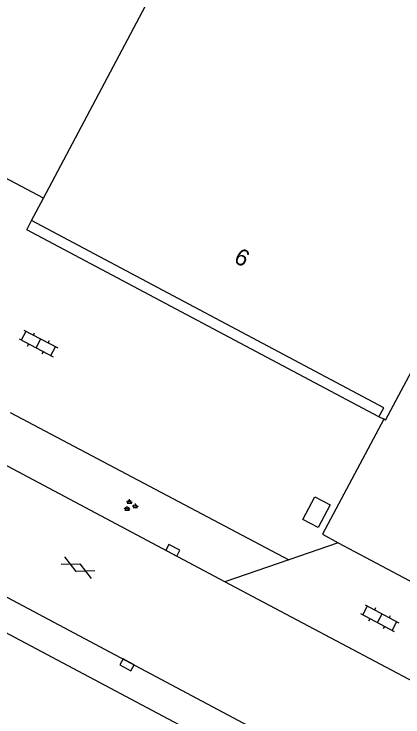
# Model space of a CAD drawing. Extents: x 136000 to 138005, y 398500 to 400500.
# Drawn here: x 136404.15 to 136427.55, y 398817.19 to 398859.48 of the extents above; entities that cross this region are included whole.
import ezdxf

# ---------------------------------------------------------------- set-up
doc = ezdxf.new("R2010")
doc.units = 0
for name, color, linetype in [('gg-afsc-hekwerk', 7, 'Continuous'), ('gg-anno-huisnummerreeks BGT', 7, 'Continuous'), ('gg-bbg-gedigitaliseerde bebouwing', 7, 'Continuous'), ('gg-bbg-hoofdgebouw', 7, 'Continuous'), ('gg-bbg-onder overbouw', 7, 'Continuous'), ('gg-bbg-overig bouwwerk', 7, 'Continuous'), ('gg-bbg-pand overbouw', 7, 'Continuous'), ('gg-knt-verharding', 7, 'Continuous'), ('gt-symb-gesloten verharding', 7, 'Continuous'), ('gt-symb-groenvak', 7, 'Continuous'), ('gt-symb-klinker verharding', 7, 'Continuous'), ('gt-symb-kolk', 7, 'Continuous')]:
    doc.layers.add(name, color=color, linetype=linetype)

# ---------------------------------------------------------------- blocks, each defined once
blk = doc.blocks.new('gt0-KL1')
at = {"layer": 'gt-symb-klinker verharding'}
for p, q in [((-0.5, 0.3), (-0.5, 0.45)), ((0.5, 0.3), (0.5, 0.45)), ((-1.15, 0.3), (1.15, 0.3)), ((-1, -0.3), (-1, 0.3)), ((0, -0.3), (0, 0.3)), ((1, -0.3), (1, 0.3)), ((-1.15, -0.3), (1.15, -0.3)), ((-0.5, -0.45), (-0.5, -0.3)), ((0.5, -0.45), (0.5, -0.3))]:
    blk.add_line(p, q, dxfattribs=at)
blk = doc.blocks.new('gt0-GESVH1')
at = {"layer": 'gt-symb-gesloten verharding'}
for p, q in [((-0.992, -0.261), (0.008, 0.239)), ((0.008, -0.261), (-0.992, 0.239)), ((0.008, 0.239), (1.008, -0.261)), ((1.008, 0.239), (0.008, -0.261))]:
    blk.add_line(p, q, dxfattribs=at)
blk = doc.blocks.new('gt0-KOLK')
at = {"layer": 'gt-symb-kolk'}
blk.add_lwpolyline([(0, 0), (0.375, 0), (0.375, 0.4), (-0.375, 0.4), (-0.375, 0), (0, 0)], dxfattribs=at)
blk = doc.blocks.new('gt0-GRVAK')
at = {"layer": 'gt-symb-groenvak'}
for p, q in [((-0.11, 0.189), (-0.228, 0.24)), ((-0.182, 0.153), (0.088, 0.153)), ((-0.091, 0.211), (-0.156, 0.322)), ((-0.047, 0.214), (-0.047, 0.393)), ((-0.004, 0.211), (0.061, 0.322)), ((0.015, 0.189), (0.133, 0.24)), ((0.262, -0.052), (0.197, 0.059)), ((0.305, -0.049), (0.305, 0.13)), ((0.349, -0.052), (0.414, 0.059)), ((-0.245, -0.228), (-0.363, -0.177)), ((-0.318, -0.264), (-0.047, -0.264)), ((-0.226, -0.206), (-0.291, -0.095)), ((-0.183, -0.203), (-0.183, -0.024)), ((-0.139, -0.206), (-0.074, -0.095)), ((-0.12, -0.228), (-0.002, -0.177)), ((0.243, -0.074), (0.125, -0.023)), ((0.17, -0.11), (0.441, -0.11)), ((0.368, -0.074), (0.486, -0.023))]:
    blk.add_line(p, q, dxfattribs=at)

msp = doc.modelspace()

# ---------------------------------------------------------------- linework, layer by layer
at = {"layer": 'gg-afsc-hekwerk'}
msp.add_line((136423.66, 398827.669), (136429.998, 398824.276), dxfattribs=at)
for points in [[(136316.33, 398868.373), (136332.756, 398859.951), (136477.558, 398782.972)], [(136405.922, 398848.393), (136392.177, 398855.679), (136387.668, 398847.129)], [(136426.394, 398835.103), (136422.709, 398828.178), (136423.66, 398827.669)]]:
    msp.add_lwpolyline(points, dxfattribs=at)
at = {"layer": 'gg-bbg-gedigitaliseerde bebouwing'}
msp.add_line((136426.5, 398835.05), (136455.686, 398889.946), dxfattribs=at)
at = {"layer": 'gg-bbg-hoofdgebouw'}
for p, q in [((136405.21, 398847.05), (136405.922, 398848.393)), ((136426.394, 398835.103), (136426.1, 398835.25)), ((136426.5, 398835.05), (136426.394, 398835.103))]:
    msp.add_line(p, q, dxfattribs=at)
msp.add_lwpolyline([(136405.922, 398848.393), (136439.19, 398911.15), (136460.85, 398899.68)], dxfattribs=at)
at = {"layer": 'gg-bbg-onder overbouw'}
msp.add_lwpolyline([(136426.1, 398835.25), (136426.39, 398835.78), (136405.21, 398847.05)], dxfattribs=at)
at = {"layer": 'gg-bbg-overig bouwwerk'}
msp.add_lwpolyline([(136422.24, 398830.43), (136423.16, 398829.94), (136422.44, 398828.58), (136421.52, 398829.07), (136422.24, 398830.43)], dxfattribs=at)
at = {"layer": 'gg-bbg-pand overbouw'}
msp.add_lwpolyline([(136426.1, 398835.25), (136404.919, 398846.503), (136405.21, 398847.05)], dxfattribs=at)
at = {"layer": 'gg-knt-verharding'}
for p, q in [((136321.51, 398868.116), (136478.451, 398784.652)), ((136403.912, 398835.51), (136420.693, 398826.648)), ((136416.841, 398825.323), (136402.58, 398832.903)), ((136423.66, 398827.669), (136420.693, 398826.648)), ((136420.693, 398826.648), (136416.841, 398825.323)), ((136431.267, 398817.655), (136416.841, 398825.323))]:
    msp.add_line(p, q, dxfattribs=at)

# ---------------------------------------------------------------- block references
at = {"layer": 'gt-symb-gesloten verharding', "rotation": 154.97272120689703}
msp.add_blockref('gt0-GESVH1', (136408.005, 398826.159), dxfattribs=at)
at = {"layer": 'gt-symb-groenvak'}
msp.add_blockref('gt0-GRVAK', (136411.146, 398829.896), dxfattribs=at)
at = {"layer": 'gt-symb-klinker verharding', "rotation": -27.974729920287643}
for p in [(136405.624, 398839.664), (136426.149, 398823.131)]:
    msp.add_blockref('gt0-KL1', p, dxfattribs=at)
at = {"layer": 'gt-symb-kolk'}
for p, rotation in [((136413.607, 398827.04), -28.281361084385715), ((136411.042, 398820.499), 151.8466534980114)]:
    msp.add_blockref('gt0-KOLK', p, dxfattribs=dict(at, rotation=rotation))

# ---------------------------------------------------------------- texts
at = {"layer": 'gg-anno-huisnummerreeks BGT'}
msp.add_text('6', height=1, rotation=332, dxfattribs=at).set_placement((136417.313, 398844.574))

doc.saveas('drawing.dxf')
